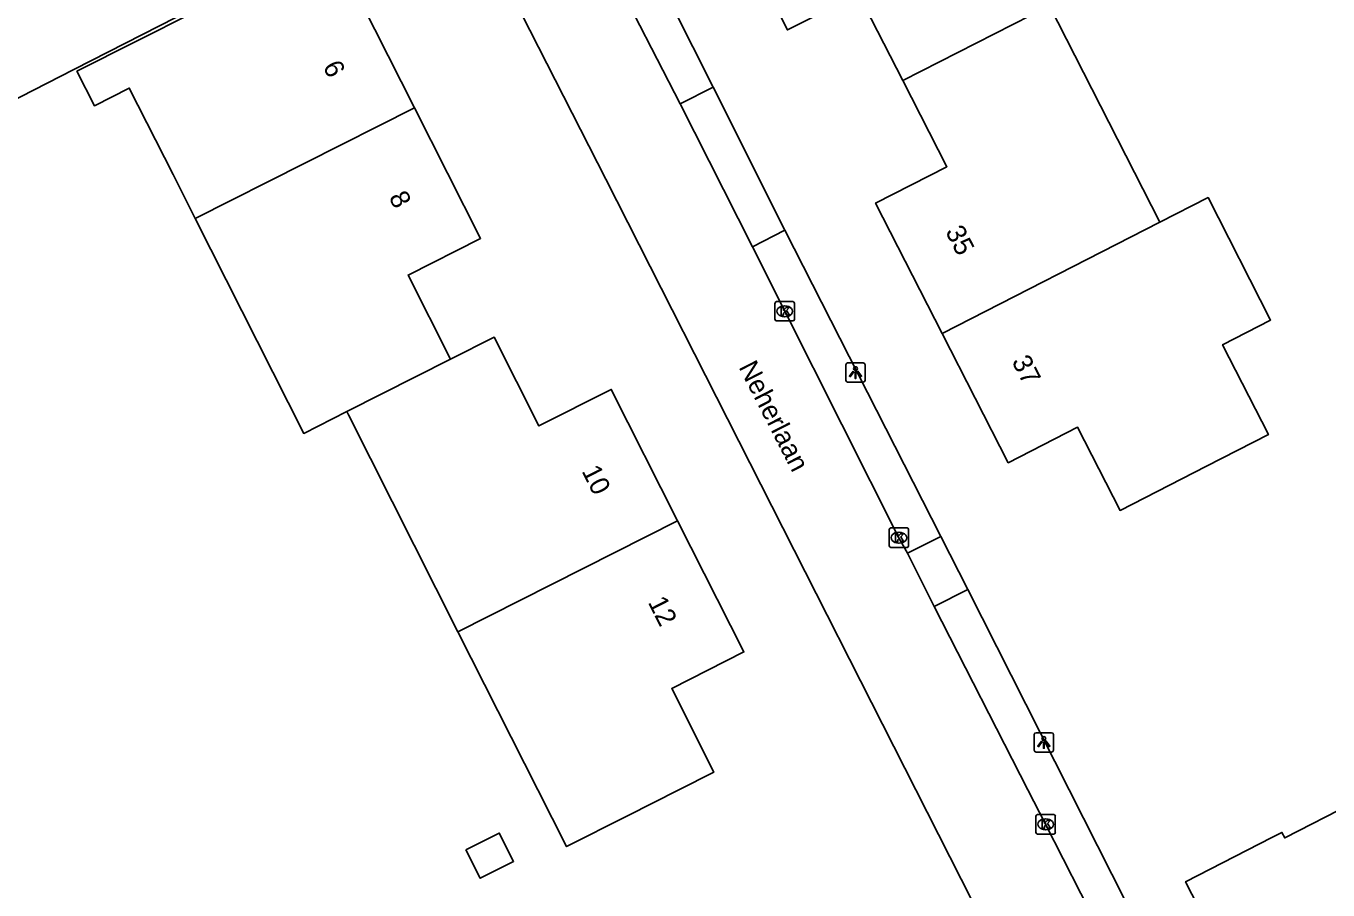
# Model space of a CAD drawing. Extents: x 162722 to 165099, y 384721 to 386283.
# Drawn here: x 163915.7 to 163982.9, y 384994.8 to 385039.4 of the extents above; entities that cross this region are included whole.
import ezdxf

# ---------------------------------------------------------------- set-up
doc = ezdxf.new("R2010")
doc.units = 0
for name, color, linetype in [('IMGEO_Kolk', 7, 'Continuous'), ('IMGEO_Lichtpunt', 7, 'Continuous'), ('IMGEO_Openbare_ruimte_label', 7, 'Continuous'), ('IMGEO_Pand', 7, 'Continuous'), ('IMGEO_Pand_nummerreeks', 7, 'Continuous'), ('IMGEO_Parkeervlak_open', 7, 'Continuous'), ('IMGEO_Rijbaan_lokaal_open', 7, 'Continuous'), ('IMGEO_Voetpad_open', 7, 'Continuous')]:
    doc.layers.add(name, color=color, linetype=linetype)

msp = doc.modelspace()

# ---------------------------------------------------------------- linework, layer by layer
at = {"layer": 'IMGEO_Kolk'}
for p, q in [((163954.361, 385024.257), (163954.361, 385025.109)), ((163954.436, 385025.183), (163955.288, 385025.183)), ((163954.849, 385024.963), (163954.874, 385024.963)), ((163955.362, 385025.109), (163955.362, 385024.257)), ((163954.872, 385024.403), (163954.847, 385024.403)), ((163955.288, 385024.183), (163954.436, 385024.183)), ((163960.331, 385013.504), (163961.183, 385013.504)), ((163960.256, 385012.578), (163960.256, 385013.43)), ((163960.744, 385013.284), (163960.769, 385013.284)), ((163961.257, 385013.43), (163961.257, 385012.578)), ((163961.183, 385012.504), (163960.331, 385012.504)), ((163960.767, 385012.724), (163960.742, 385012.724)), ((163967.902, 384998.719), (163968.754, 384998.719)), ((163967.827, 384997.793), (163967.827, 384998.645)), ((163968.315, 384998.499), (163968.34, 384998.499)), ((163968.828, 384998.645), (163968.828, 384997.793)), ((163968.754, 384997.719), (163967.902, 384997.719)), ((163968.338, 384997.939), (163968.313, 384997.939))]:
    msp.add_line(p, q, dxfattribs=at)
for points in [[(163954.361, 385024.257), (163954.361, 385025.109)], [(163954.436, 385025.183), (163955.288, 385025.183)], [(163954.682, 385024.883), (163954.805, 385024.883), (163954.805, 385024.732), (163954.935, 385024.883), (163955.099, 385024.883), (163954.953, 385024.732), (163955.106, 385024.483), (163954.954, 385024.483), (163954.869, 385024.647), (163954.805, 385024.58), (163954.805, 385024.483), (163954.682, 385024.483), (163954.682, 385024.883)], [(163955.362, 385025.109), (163955.362, 385024.257)], [(163955.288, 385024.183), (163954.436, 385024.183)], [(163960.331, 385013.504), (163961.183, 385013.504)], [(163960.256, 385012.578), (163960.256, 385013.43)], [(163960.577, 385013.204), (163960.7, 385013.204), (163960.7, 385013.053), (163960.83, 385013.204), (163960.994, 385013.204), (163960.848, 385013.053), (163961.001, 385012.804), (163960.849, 385012.804), (163960.764, 385012.968), (163960.7, 385012.901), (163960.7, 385012.804), (163960.577, 385012.804), (163960.577, 385013.204)], [(163961.257, 385013.43), (163961.257, 385012.578)], [(163961.183, 385012.504), (163960.331, 385012.504)], [(163967.902, 384998.719), (163968.754, 384998.719)], [(163967.827, 384997.793), (163967.827, 384998.645)], [(163968.148, 384998.419), (163968.271, 384998.419), (163968.271, 384998.268), (163968.401, 384998.419), (163968.565, 384998.419), (163968.419, 384998.268), (163968.572, 384998.019), (163968.42, 384998.019), (163968.335, 384998.183), (163968.271, 384998.116), (163968.271, 384998.019), (163968.148, 384998.019), (163968.148, 384998.419)], [(163968.828, 384998.645), (163968.828, 384997.793)], [(163968.754, 384997.719), (163967.902, 384997.719)]]:
    msp.add_lwpolyline(points, dxfattribs=at)
for centre, start, end in [((163954.438, 385025.107), 91.55205, 178.44795), ((163954.438, 385025.107), 91.55205, 178.44795), ((163955.286, 385025.107), 1.55205, 88.44795), ((163955.286, 385025.107), 1.55205, 88.44795), ((163954.438, 385024.259), 181.55205, 268.44795), ((163954.438, 385024.259), 181.55205, 268.44795), ((163955.286, 385024.259), 271.55205, 358.44795), ((163955.286, 385024.259), 271.55205, 358.44795), ((163960.333, 385013.428), 91.55205, 178.44795), ((163960.333, 385013.428), 91.55205, 178.44795), ((163961.181, 385013.428), 1.55205, 88.44795), ((163961.181, 385013.428), 1.55205, 88.44795), ((163960.333, 385012.58), 181.55205, 268.44795), ((163960.333, 385012.58), 181.55205, 268.44795), ((163961.181, 385012.58), 271.55205, 358.44795), ((163961.181, 385012.58), 271.55205, 358.44795), ((163967.904, 384998.643), 91.55205, 178.44795), ((163967.904, 384998.643), 91.55205, 178.44795), ((163968.752, 384998.643), 1.55205, 88.44795), ((163968.752, 384998.643), 1.55205, 88.44795), ((163967.904, 384997.795), 181.55205, 268.44795), ((163967.904, 384997.795), 181.55205, 268.44795), ((163968.752, 384997.795), 271.55205, 358.44795), ((163968.752, 384997.795), 271.55205, 358.44795)]:
    msp.add_arc(centre, 0.0765, start, end, dxfattribs=at)
for centre, major_axis, ratio, start_param, end_param in [((163954.848, 385024.683), (-0.387, 0.002), 0.722429, 4.712389, 7.853982), ((163954.873, 385024.683), (-0.39, 0.002), 0.717154, 1.570796, 4.712389), ((163960.743, 385013.004), (-0.387, 0.002), 0.722429, 4.712389, 7.853982), ((163960.768, 385013.004), (-0.39, 0.002), 0.717154, 1.570796, 4.712389), ((163968.314, 384998.219), (-0.387, 0.002), 0.722429, 4.712389, 7.853982), ((163968.339, 384998.219), (-0.39, 0.002), 0.717154, 1.570796, 4.712389)]:
    msp.add_ellipse(centre, major_axis=major_axis, ratio=ratio, start_param=start_param, end_param=end_param, dxfattribs=at)
at = {"layer": 'IMGEO_Lichtpunt'}
for p, q in [((163958.017, 385021.928), (163958.017, 385021.121)), ((163958.017, 385021.928), (163958.017, 385021.121)), ((163958.919, 385022.023), (163958.111, 385022.023)), ((163958.919, 385022.023), (163958.111, 385022.023)), ((163959.013, 385021.121), (163959.013, 385021.928)), ((163959.013, 385021.121), (163959.013, 385021.928)), ((163958.111, 385021.027), (163958.919, 385021.027)), ((163958.111, 385021.027), (163958.919, 385021.027)), ((163967.737, 385002.848), (163967.737, 385002.041)), ((163967.737, 385002.848), (163967.737, 385002.041)), ((163968.639, 385002.943), (163967.831, 385002.943)), ((163968.639, 385002.943), (163967.831, 385002.943)), ((163968.733, 385002.041), (163968.733, 385002.848)), ((163968.733, 385002.041), (163968.733, 385002.848)), ((163967.831, 385001.947), (163968.639, 385001.947)), ((163967.831, 385001.947), (163968.639, 385001.947))]:
    msp.add_line(p, q, dxfattribs=at)
for points in [[(163958.391, 385021.592), (163958.43, 385021.564), (163958.242, 385021.302), (163958.204, 385021.329), (163958.391, 385021.592)], [(163958.493, 385021.544), (163958.54, 385021.544), (163958.54, 385021.222), (163958.493, 385021.222), (163958.493, 385021.544)], [(163958.603, 385021.564), (163958.641, 385021.591), (163958.828, 385021.329), (163958.789, 385021.301), (163958.603, 385021.564)], [(163968.111, 385002.512), (163968.15, 385002.484), (163967.962, 385002.222), (163967.924, 385002.249), (163968.111, 385002.512)], [(163968.213, 385002.464), (163968.26, 385002.464), (163968.26, 385002.142), (163968.213, 385002.142), (163968.213, 385002.464)], [(163968.323, 385002.484), (163968.361, 385002.511), (163968.548, 385002.249), (163968.509, 385002.221), (163968.323, 385002.484)]]:
    msp.add_lwpolyline(points, dxfattribs=at)
for centre in [(163958.516, 385021.726), (163968.236, 385002.646)]:
    msp.add_circle(centre, 0.0994, dxfattribs=at)
for centre, start, end in [((163958.111, 385021.928), 90, 180), ((163958.111, 385021.928), 90, 180), ((163958.919, 385021.928), 0, 90), ((163958.919, 385021.928), 0, 90), ((163958.111, 385021.121), 180, 270), ((163958.111, 385021.121), 180, 270), ((163958.919, 385021.121), 270, 0), ((163958.919, 385021.121), 270, 360), ((163967.831, 385002.848), 90, 180), ((163967.831, 385002.848), 90, 180), ((163968.639, 385002.848), 0, 90), ((163968.639, 385002.848), 0, 90), ((163967.831, 385002.041), 180, 270), ((163967.831, 385002.041), 180, 270), ((163968.639, 385002.041), 270, 0), ((163968.639, 385002.041), 270, 360)]:
    msp.add_arc(centre, 0.0946, start, end, dxfattribs=at)
at = {"layer": 'IMGEO_Pand'}
for points in [[(163960.96, 385036.585), (163958.668, 385041.067), (163955.005, 385039.194), (163951.599, 385045.854)], [(163924.44, 385029.467), (163923.295, 385031.732), (163921.04, 385036.194), (163919.235, 385035.282), (163918.333, 385037.067), (163927.435, 385041.668), (163928.337, 385039.883), (163932.353, 385041.913), (163935.754, 385035.185)], [(163960.96, 385036.585), (163968.521, 385040.433)], [(163968.521, 385040.433), (163974.225, 385029.28)], [(163962.989, 385023.545), (163959.554, 385030.262), (163963.232, 385032.143), (163960.96, 385036.585)], [(163924.44, 385029.467), (163935.754, 385035.185)], [(163935.754, 385035.185), (163939.164, 385028.44), (163935.428, 385026.552), (163937.619, 385022.217)], [(163974.225, 385029.28), (163976.708, 385030.547), (163979.94, 385024.226), (163977.457, 385022.959), (163979.827, 385018.326), (163976.622, 385016.687), (163972.17, 385014.41), (163969.976, 385018.7), (163966.402, 385016.872), (163962.989, 385023.545)], [(163932.259, 385019.507), (163930.041, 385018.386), (163924.44, 385029.467)], [(163974.225, 385029.28), (163962.989, 385023.545)], [(163937.619, 385022.217), (163939.861, 385023.35), (163942.177, 385018.77), (163945.908, 385020.657), (163949.333, 385013.882)], [(163937.619, 385022.217), (163932.259, 385019.507)], [(163937.999, 385008.154), (163932.343, 385019.341), (163932.259, 385019.507)], [(163949.333, 385013.882), (163952.757, 385007.109), (163949.033, 385005.226), (163951.212, 385000.915), (163949.402, 385000), (163946.753, 384998.661), (163943.602, 384997.069), (163942.121, 385000), (163937.999, 385008.154)], [(163949.333, 385013.882), (163937.999, 385008.154)], [(163984.06, 384990.029), (163979.425, 384987.655), (163978.176, 384990.094), (163977.973, 384989.99), (163977.277, 384991.35), (163977.495, 384991.461), (163975.554, 384995.252), (163980.005, 384997.531), (163980.526, 384997.798), (163980.672, 384997.515), (163984.163, 384999.302)], [(163938.408, 384996.896), (163940.128, 384997.765), (163940.866, 384996.304), (163939.146, 384995.435), (163938.408, 384996.896)]]:
    msp.add_lwpolyline(points, dxfattribs=at)
at = {"layer": 'IMGEO_Parkeervlak_open'}
msp.add_lwpolyline([(163964.306, 385010.336), (163969.54, 385000), (163980.547, 384978.24)], dxfattribs=at)
at = {"layer": 'IMGEO_Rijbaan_lokaal_open'}
for points in [[(163949.459, 385035.377), (163947.095, 385039.996), (163944.156, 385045.818)], [(163933.196, 385044.82), (163918.183, 385037.151), (163906.449, 385031.154)], [(163973.873, 384975.877), (163961.625, 385000), (163945.63, 385031.501), (163939.98, 385042.613)], [(163953.193, 385028.008), (163949.459, 385035.377)], [(163961.196, 385012.201), (163960.757, 385013.004), (163954.862, 385024.683), (163953.193, 385028.008)], [(163962.577, 385009.455), (163961.196, 385012.201)], [(163962.577, 385009.455), (163967.416, 385000), (163968.328, 384998.219), (163978.343, 384978.556), (163978.817, 384977.563)]]:
    msp.add_lwpolyline(points, dxfattribs=at)
at = {"layer": 'IMGEO_Voetpad_open'}
for points in [[(163941.773, 385054.884), (163951.165, 385036.245)], [(163949.459, 385035.377), (163951.165, 385036.245)], [(163951.165, 385036.245), (163954.876, 385028.864)], [(163953.193, 385028.008), (163954.876, 385028.864)], [(163954.876, 385028.864), (163962.915, 385013.069)], [(163961.196, 385012.201), (163962.915, 385013.069)], [(163962.915, 385013.069), (163964.306, 385010.336)], [(163964.306, 385010.336), (163962.577, 385009.455)]]:
    msp.add_lwpolyline(points, dxfattribs=at)

# ---------------------------------------------------------------- texts
at = {"layer": 'IMGEO_Openbare_ruimte_label'}
msp.add_text('Neherlaan', height=1, rotation=297.12877, dxfattribs=at).set_placement((163952.466, 385021.805))
at = {"layer": 'IMGEO_Pand_nummerreeks'}
for s, rotation, p in [('6', 296.81795, (163931.005, 385037.31)), ('8', 296.81994, (163934.411, 385030.571)), ('35', 297.0864, (163963.133, 385028.798)), ('37', 297.08923, (163966.557, 385022.103)), ('10', 296.81994, (163944.363, 385016.444)), ('12', 296.81823, (163947.784, 385009.676))]:
    msp.add_text(s, height=1, rotation=rotation, dxfattribs=at).set_placement(p)

doc.saveas('drawing.dxf')
